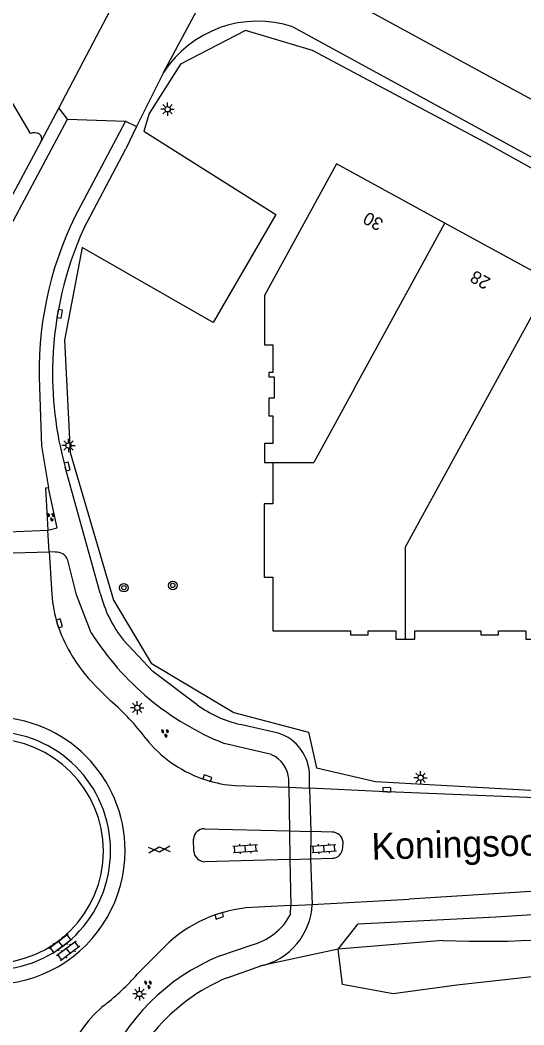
# Model space of a CAD drawing. Extents: x 136000 to 138005, y 398500 to 400500.
# Drawn here: x 136901.5 to 136948.9, y 398828.7 to 398923.1 of the extents above; entities that cross this region are included whole.
import ezdxf

# ---------------------------------------------------------------- set-up
doc = ezdxf.new("R2010")
doc.units = 0
for name, color, linetype in [('gg-anno-openbare ruimte label', 7, 'Continuous'), ('gg-knt-BGT kruinlijn', 7, 'Continuous'), ('gg-knt-bovenkant onderkant talud', 7, 'Continuous'), ('gg-knt-bronhoudergrens', 7, 'Continuous'), ('gg-knt-plantopografie kant verharding', 7, 'Continuous'), ('gg-knt-verharding', 7, 'Continuous'), ('gg-knt-verharding nz', 7, 'Continuous'), ('gt-anno-plantopografie huisnummer', 7, 'Continuous'), ('gt-bbg-plantopografie pand', 7, 'Continuous'), ('gt-bbg-plantopografie tussenscheiding', 7, 'Continuous'), ('gt-grn-vlakafsluiter', 7, 'Continuous'), ('gt-grn-weggrens', 7, 'Continuous'), ('gt-symb-boom', 7, 'Continuous'), ('gt-symb-gesloten verharding', 7, 'Continuous'), ('gt-symb-groenvak', 7, 'Continuous'), ('gt-symb-klinker verharding', 7, 'Continuous'), ('gt-symb-kolk', 7, 'Continuous'), ('gt-symb-lichtmast', 7, 'Continuous')]:
    doc.layers.add(name, color=color, linetype=linetype)

# ---------------------------------------------------------------- blocks, each defined once
blk = doc.blocks.new('gt0-LMAST')
at = {"layer": 'gt-symb-lichtmast'}
for p, q in [((-0.182, 0.173), (-0.447, 0.438)), ((-0.005, 0.246), (-0.005, 0.621)), ((0.172, 0.173), (0.437, 0.438)), ((-0.255, -0.004), (-0.63, -0.004)), ((-0.182, -0.181), (-0.447, -0.446)), ((-0.005, -0.254), (-0.005, -0.629)), ((0.437, -0.446), (0.172, -0.181)), ((0.245, -0.004), (0.62, -0.004))]:
    blk.add_line(p, q, dxfattribs=at)
blk.add_circle((-0.005, -0.004), 0.25, dxfattribs=at)
blk = doc.blocks.new('gt0-GRVAK')
at = {"layer": 'gt-symb-groenvak'}
for p, q in [((-0.11, 0.189), (-0.228, 0.24)), ((-0.182, 0.153), (0.088, 0.153)), ((-0.091, 0.211), (-0.156, 0.322)), ((-0.047, 0.214), (-0.047, 0.393)), ((-0.004, 0.211), (0.061, 0.322)), ((0.015, 0.189), (0.133, 0.24)), ((0.262, -0.052), (0.197, 0.059)), ((0.305, -0.049), (0.305, 0.13)), ((0.349, -0.052), (0.414, 0.059)), ((-0.245, -0.228), (-0.363, -0.177)), ((-0.318, -0.264), (-0.047, -0.264)), ((-0.226, -0.206), (-0.291, -0.095)), ((-0.183, -0.203), (-0.183, -0.024)), ((-0.139, -0.206), (-0.074, -0.095)), ((-0.12, -0.228), (-0.002, -0.177)), ((0.243, -0.074), (0.125, -0.023)), ((0.17, -0.11), (0.441, -0.11)), ((0.368, -0.074), (0.486, -0.023))]:
    blk.add_line(p, q, dxfattribs=at)
blk = doc.blocks.new('gt0-KOLK')
at = {"layer": 'gt-symb-kolk'}
blk.add_lwpolyline([(0, 0), (0.375, 0), (0.375, 0.4), (-0.375, 0.4), (-0.375, 0), (0, 0)], dxfattribs=at)
blk = doc.blocks.new('gt0-BOOM')
at = {"layer": 'gt-symb-boom'}
for radius in [0.4, 0.2]:
    blk.add_circle((0, 0), radius, dxfattribs=at)
blk = doc.blocks.new('gt0-KL1')
at = {"layer": 'gt-symb-klinker verharding'}
for p, q in [((-1.15, 0.3), (1.15, 0.3)), ((-1, -0.3), (-1, 0.3)), ((-0.5, 0.3), (-0.5, 0.45)), ((0, -0.3), (0, 0.3)), ((0.5, 0.3), (0.5, 0.45)), ((1, -0.3), (1, 0.3)), ((-1.15, -0.3), (1.15, -0.3)), ((-0.5, -0.45), (-0.5, -0.3)), ((0.5, -0.45), (0.5, -0.3))]:
    blk.add_line(p, q, dxfattribs=at)
blk = doc.blocks.new('gt0-GESVH1')
at = {"layer": 'gt-symb-gesloten verharding'}
for p, q in [((-0.992, -0.261), (0.008, 0.239)), ((0.008, -0.261), (-0.992, 0.239)), ((0.008, 0.239), (1.008, -0.261)), ((1.008, 0.239), (0.008, -0.261))]:
    blk.add_line(p, q, dxfattribs=at)

msp = doc.modelspace()

# ---------------------------------------------------------------- linework, layer by layer
at = {"layer": 'gg-knt-BGT kruinlijn'}
msp.add_lwpolyline([(136931.449, 398835.78), (136933.334, 398838.164), (136946.297, 398838.822)], dxfattribs=at)
msp.add_arc((136937.749, 399015.232), 176.617, 272.77411, 277.88296, dxfattribs=at)
at = {"layer": 'gg-knt-bovenkant onderkant talud'}
msp.add_line((136941.303, 398836.596), (136931.449, 398835.78), dxfattribs=at)
msp.add_arc((136945.262, 398934.466), 97.95, 267.68353, 279.18548, dxfattribs=at)
at = {"layer": 'gg-knt-bronhoudergrens'}
msp.add_line((136931.449, 398835.78), (136924.185, 398834.193), dxfattribs=at)
for points in [[(136922.738, 398922.098), (136916.626, 398918.949), (136913.663, 398914.319), (136913.159, 398912.64), (136925.577, 398904.815), (136919.704, 398894.655), (136907.365, 398901.725), (136905.699, 398893.02), (136906.254, 398882.463), (136910.329, 398868.573), (136913.848, 398862.646), (136921.626, 398858.016), (136928.665, 398856.163), (136929.405, 398852.83), (136934.962, 398851.533), (136951.815, 398850.607)], [(136982.745, 398890.797), (136945.333, 398911.541), (136929.035, 398920.246), (136922.738, 398922.098)], [(136985.281, 398837.938), (136976.718, 398838.086), (136966.256, 398835.895), (136957.248, 398834.008), (136942.617, 398832.382)], [(136942.617, 398832.382), (136936.623, 398831.59), (136931.873, 398832.447), (136931.449, 398835.78)]]:
    msp.add_lwpolyline(points, dxfattribs=at)
at = {"layer": 'gg-knt-plantopografie kant verharding'}
msp.add_line((136905.911, 398862.608), (136905.91, 398862.628), dxfattribs=at)
at = {"layer": 'gg-knt-verharding'}
for p, q in [((136916.339, 398936.041), (136905.167, 398914.84)), ((136989.809, 398893.683), (136929.301, 398926.708)), ((136927.175, 398922.466), (137000.488, 398882.445)), ((136915.022, 398918.166), (136912.471, 398913.074)), ((136902.51, 398912.441), (136900.221, 398916.306)), ((136905.167, 398914.84), (136903.51, 398911.695)), ((136912.471, 398913.074), (136911.467, 398911.001)), ((136903.51, 398911.695), (136899.166, 398903.603)), ((136907.517, 398903.495), (136911.467, 398911.001)), ((136909.076, 398869.216), (136905.773, 398881.087)), ((136904.202, 398879.122), (136903.913, 398879.113)), ((136903.913, 398879.113), (136904.143, 398875.157)), ((136904.254, 398873.121), (136904.143, 398875.157)), ((136904.254, 398873.121), (136904.511, 398869.123)), ((136904.837, 398873.095), (136904.254, 398873.121)), ((136908.658, 398860.502), (136910.035, 398859.117)), ((136925.82, 398856.082), (136922.251, 398856.892)), ((136925.184, 398854.054), (136920.727, 398855.11)), ((136918.582, 398851.829), (136919.093, 398851.66)), ((136921.762, 398851.153), (136926.805, 398851.001)), ((136926.805, 398851.001), (136926.806, 398851.756)), ((136928.758, 398850.893), (136928.765, 398852.018)), ((136926.805, 398851.001), (136928.758, 398850.893)), ((136918.873, 398847.085), (136926.887, 398846.882)), ((136926.887, 398846.882), (136928.878, 398846.847)), ((136926.887, 398846.882), (136926.914, 398844.21)), ((136928.878, 398846.847), (136928.865, 398844.255)), ((136930.874, 398846.785), (136928.878, 398846.847)), ((136917.881, 398844.97), (136917.841, 398846.121)), ((136931.876, 398845.324), (136931.908, 398845.862)), ((136926.914, 398844.21), (136918.917, 398843.981)), ((136926.914, 398844.21), (136928.865, 398844.255)), ((136928.865, 398844.255), (136930.887, 398844.321)), ((136955.986, 398841.604), (136938.12, 398840.481)), ((136926.995, 398839.863), (136923.936, 398839.722)), ((136926.976, 398839.039), (136926.995, 398839.863)), ((136926.995, 398839.863), (136929.022, 398839.958)), ((136929.022, 398839.958), (136938.12, 398840.481)), ((136915.548, 398836.427), (136912.55, 398833.415)), ((136920.309, 398835.138), (136923.28, 398836.164)), ((136921.01, 398833.094), (136924.185, 398834.193))]:
    msp.add_line(p, q, dxfattribs=at)
for points in [[(136904.143, 398875.157), (136905.033, 398875.358), (136904.202, 398879.122)], [(136908.226, 398865.509), (136906.831, 398869.087), (136906.023, 398872.34)], [(136918.188, 398858.746), (136914.03, 398861.883), (136911.246, 398864.808)], [(136953.091, 398849.857), (136935.322, 398850.595), (136928.758, 398850.893)]]:
    msp.add_lwpolyline(points, dxfattribs=at)
for centre, radius, start, end in [((136923.901, 398912.395), 10.59, 71.99175, 146.97806), ((136902.863, 398911.495), 1.01, 62.53077, 110.48208), ((136903.026, 398911.941), 0.543, 333.12033, 56.03427), ((136937.624, 398889.883), 33.041, 155.6713, 177.85437), ((136937.62, 398889.876), 33.038, 177.84161, 195.42762), ((136904.933, 398871.937), 1.162, 20.29696, 94.7419), ((136916.732, 398869.987), 12.252, 184.04324, 211.19488), ((136920.723, 398872.212), 12.026, 194.42343, 217.99739), ((136930.595, 398879.686), 26.483, 212.36597, 248.12304), ((136917.858, 398870.045), 13.255, 208.88991, 226.04942), ((136895.547, 398842.189), 22.281, 36.83213, 49.44168), ((136924.741, 398867.727), 11.118, 233.88532, 257.05901), ((136898.85, 398845.028), 12.561, 0.00912, 180.00456), ((136898.844, 398845.02), 11.202, 0, 180), ((136924.492, 398852.021), 4.273, 359.96459, 71.89376), ((136898.825, 398844.99), 10.546, 0, 180), ((136922.566, 398862.901), 11.767, 218.68612, 250.20935), ((136924.135, 398851.592), 2.676, 3.51467, 66.9166), ((136922.428, 398861.938), 10.805, 252.02241, 266.46621), ((136918.847, 398846.079), 1.006, 88.4949, 177.60269), ((136930.857, 398845.726), 1.06, 7.39716, 89.09545), ((136898.85, 398845.028), 12.561, 180.00456, 0.00912), ((136898.844, 398845.02), 11.202, 180, 0), ((136898.825, 398844.99), 10.546, 180, 0), ((136918.941, 398845.043), 1.062, 183.9434, 268.71578), ((136930.882, 398845.315), 0.994, 270.26095, 0.5444), ((136922.76, 398840.3), 6.271, 283.13362, 356.87116), ((136924.163, 398826.821), 12.903, 91.00683, 131.88526), ((136921.901, 398841.75), 5.754, 283.86831, 331.8881), ((136927.926, 398816.578), 20.062, 112.31456, 157.72729), ((136895.467, 398848.468), 22.769, 308.11777, 318.61352), ((136927.927, 398816.501), 17.977, 112.63099, 166.90615), ((136916.26, 398822.036), 10.861, 128.34094, 159.4873)]:
    msp.add_arc(centre, radius, start, end, dxfattribs=at)
at = {"layer": 'gg-knt-verharding nz'}
for p, q in [((136899.902, 398902.374), (136905.984, 398913.788)), ((136911.45, 398913.592), (136906.693, 398904.613)), ((136899.648, 398874.979), (136904.143, 398875.157)), ((136899.742, 398872.983), (136904.254, 398873.121)), ((136926.805, 398851.001), (136926.887, 398846.882)), ((136928.758, 398850.893), (136928.878, 398846.847)), ((136926.914, 398844.21), (136926.995, 398839.863)), ((136928.865, 398844.255), (136929.022, 398839.958))]:
    msp.add_line(p, q, dxfattribs=at)
msp.add_lwpolyline([(136903.364, 398888.551), (136903.546, 398883.07), (136904.202, 398879.122)], dxfattribs=at)
msp.add_arc((136936.25, 398890.111), 32.923, 153.86522, 182.71617, dxfattribs=at)
at = {"layer": 'gt-bbg-plantopografie pand'}
msp.add_line((136951.451, 398898.565), (136941.484, 398904.016), dxfattribs=at)
for points in [[(136941.484, 398904.016), (136931.298, 398909.587), (136924.519, 398897.191), (136924.519, 398892.556), (136925.319, 398892.556), (136925.319, 398889.956), (136924.919, 398889.956), (136924.919, 398889.555), (136925.439, 398889.555), (136925.439, 398887.556), (136924.919, 398887.555), (136924.919, 398885.905), (136925.319, 398885.905), (136925.319, 398883.306), (136924.519, 398883.305), (136924.519, 398881.505), (136925.319, 398881.505)], [(136925.319, 398881.505), (136925.319, 398877.623), (136924.499, 398877.623), (136924.499, 398870.747), (136925.319, 398870.747), (136925.319, 398865.702), (136932.618, 398865.702), (136932.618, 398865.302), (136934.269, 398865.302), (136934.269, 398865.702), (136936.869, 398865.702), (136936.869, 398864.902), (136937.769, 398864.902)], [(136937.769, 398864.902), (136938.669, 398864.902), (136938.669, 398865.702), (136944.868, 398865.702), (136944.868, 398865.302), (136946.519, 398865.302), (136946.519, 398865.702), (136949.119, 398865.702), (136949.119, 398864.902), (136950.019, 398864.902)]]:
    msp.add_lwpolyline(points, dxfattribs=at)
at = {"layer": 'gt-bbg-plantopografie tussenscheiding'}
for p, q in [((136932.989, 398888.483), (136941.484, 398904.016)), ((136932.989, 398888.483), (136929.172, 398881.505)), ((136925.319, 398881.505), (136929.172, 398881.505))]:
    msp.add_line(p, q, dxfattribs=at)
msp.add_lwpolyline([(136951.451, 398898.565), (136937.769, 398873.548), (136937.769, 398864.902)], dxfattribs=at)
at = {"layer": 'gt-grn-vlakafsluiter'}
for p, q in [((136905.984, 398913.788), (136905.167, 398914.84)), ((136905.984, 398913.788), (136911.45, 398913.592)), ((136911.45, 398913.592), (136912.471, 398913.074))]:
    msp.add_line(p, q, dxfattribs=at)
at = {"layer": 'gt-grn-weggrens'}
msp.add_line((136915.022, 398918.166), (136926.24, 398938.971), dxfattribs=at)

# ---------------------------------------------------------------- block references
at = {"layer": 'gt-symb-boom'}
for p in [(136911.296, 398869.742), (136915.898, 398869.959)]:
    msp.add_blockref('gt0-BOOM', p, dxfattribs=at)
at = {"layer": 'gt-symb-gesloten verharding', "rotation": -176.38792501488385}
msp.add_blockref('gt0-GESVH1', (136914.634, 398845.135), dxfattribs=at)
at = {"layer": 'gt-symb-groenvak', "rotation": -70.91275549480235}
for p in [(136904.445, 398876.461), (136915.18, 398856.139), (136913.582, 398832.512)]:
    msp.add_blockref('gt0-GRVAK', p, dxfattribs=at)
at = {"layer": 'gt-symb-klinker verharding'}
for p, rotation in [((136922.723, 398845.224), 4.012171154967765), ((136930.119, 398845.224), 4.012171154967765), ((136905.329, 398836.266), -143.130102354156), ((136906.059, 398835.593), -143.130102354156)]:
    msp.add_blockref('gt0-KL1', p, dxfattribs=dict(at, rotation=rotation))
at = {"layer": 'gt-symb-kolk'}
for p, rotation in [((136905.066, 398895.514), -99.79214624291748), ((136905.773, 398881.087), -74.4482751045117), ((136905.034, 398866.346), -72.72457972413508), ((136919.093, 398851.66), -18.30806815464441), ((136936.017, 398850.563), -2.407413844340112), ((136920.202, 398839.101), -162.12657893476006)]:
    msp.add_blockref('gt0-KOLK', p, dxfattribs=dict(at, rotation=rotation))
at = {"layer": 'gt-symb-lichtmast'}
for p in [(136915.412, 398914.715), (136906.092, 398883.114), (136912.556, 398858.461), (136939.21, 398851.886), (136912.764, 398831.567)]:
    msp.add_blockref('gt0-LMAST', p, dxfattribs=at)

# ---------------------------------------------------------------- texts
at = {"layer": 'gg-anno-openbare ruimte label'}
msp.add_text('Koningsoordlaan', height=2.5, rotation=1.5, dxfattribs=at).set_placement((136934.616, 398844.186))
at = {"layer": 'gt-anno-plantopografie huisnummer'}
for s, p in [('30', (136935.805, 398904.272)), ('28', (136945.881, 398898.761))]:
    msp.add_text(s, height=1.2, rotation=151.3232, dxfattribs=at).set_placement(p)

doc.saveas('drawing.dxf')
